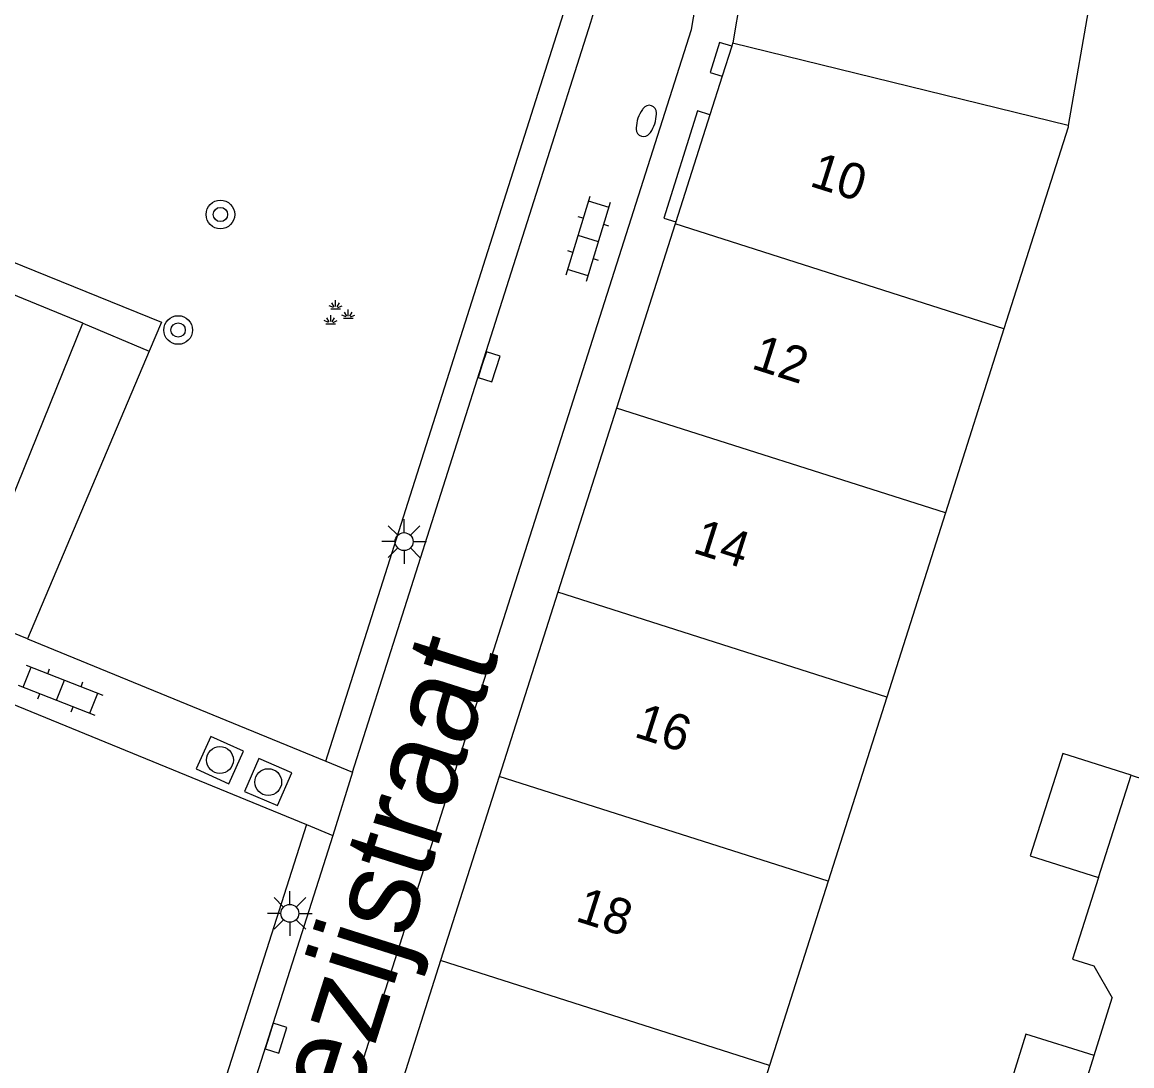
# Model space of a CAD drawing. Extents: x 132998 to 136004, y 396998 to 398512.
# Drawn here: x 133499.91 to 133530.92, y 397762.32 to 397791.48 of the extents above; entities that cross this region are included whole.
import ezdxf

# ---------------------------------------------------------------- set-up
doc = ezdxf.new("R2010")
doc.units = 0
for name, color, linetype in [('gg-afsc-erfafscheiding', 7, 'Continuous'), ('gg-anno-huisnummerreeks BGT', 7, 'Continuous'), ('gg-anno-openbare ruimte label', 7, 'Continuous'), ('gg-bbg-gedigitaliseerde bijgebouw', 7, 'Continuous'), ('gg-bbg-hoofdgebouw', 7, 'Continuous'), ('gg-bbg-tussenscheiding', 7, 'Continuous'), ('gg-knt-verharding', 7, 'Continuous'), ('gg-knt-verharding nz', 7, 'Continuous'), ('gt-grn-groengrens', 7, 'Continuous'), ('gt-grn-weggrens', 7, 'Continuous'), ('gt-symb-boom', 7, 'Continuous'), ('gt-symb-brandkraan', 7, 'Continuous'), ('gt-symb-groenvak', 7, 'Continuous'), ('gt-symb-klinker verharding', 7, 'Continuous'), ('gt-symb-kolk', 7, 'Continuous'), ('gt-symb-lichtmast', 7, 'Continuous'), ('gt-symb-rioolschacht', 7, 'Continuous')]:
    doc.layers.add(name, color=color, linetype=linetype)

# ---------------------------------------------------------------- blocks, each defined once
blk = doc.blocks.new('gt0-KOLK')
at = {"layer": 'gt-symb-kolk'}
blk.add_lwpolyline([(0, 0), (0.375, 0), (0.375, 0.4), (-0.375, 0.4), (-0.375, 0), (0, 0)], dxfattribs=at)
blk = doc.blocks.new('gt0-LMAST')
at = {"layer": 'gt-symb-lichtmast'}
for p, q in [((-0.005, 0.246), (-0.005, 0.621)), ((-0.182, 0.173), (-0.447, 0.438)), ((0.172, 0.173), (0.437, 0.438)), ((-0.255, -0.004), (-0.63, -0.004)), ((-0.182, -0.181), (-0.447, -0.446)), ((-0.005, -0.254), (-0.005, -0.629)), ((0.437, -0.446), (0.172, -0.181)), ((0.245, -0.004), (0.62, -0.004))]:
    blk.add_line(p, q, dxfattribs=at)
blk.add_circle((-0.005, -0.004), 0.25, dxfattribs=at)
blk = doc.blocks.new('gt0-RS')
at = {"layer": 'gt-symb-rioolschacht'}
blk.add_lwpolyline([(-0.5, -0.5), (0.5, -0.5), (0.5, 0.5), (-0.5, 0.5)], close=True, dxfattribs=at)
blk.add_circle((0, 0), 0.375, dxfattribs=at)
blk = doc.blocks.new('gt0-GRVAK')
at = {"layer": 'gt-symb-groenvak'}
for p, q in [((-0.091, 0.211), (-0.156, 0.322)), ((-0.047, 0.214), (-0.047, 0.393)), ((-0.004, 0.211), (0.061, 0.322)), ((-0.11, 0.189), (-0.228, 0.24)), ((-0.182, 0.153), (0.088, 0.153)), ((0.015, 0.189), (0.133, 0.24)), ((0.262, -0.052), (0.197, 0.059)), ((0.305, -0.049), (0.305, 0.13)), ((0.349, -0.052), (0.414, 0.059)), ((-0.245, -0.228), (-0.363, -0.177)), ((-0.318, -0.264), (-0.047, -0.264)), ((-0.226, -0.206), (-0.291, -0.095)), ((-0.183, -0.203), (-0.183, -0.024)), ((-0.139, -0.206), (-0.074, -0.095)), ((-0.12, -0.228), (-0.002, -0.177)), ((0.243, -0.074), (0.125, -0.023)), ((0.17, -0.11), (0.441, -0.11)), ((0.368, -0.074), (0.486, -0.023))]:
    blk.add_line(p, q, dxfattribs=at)
blk = doc.blocks.new('gt0-KL1')
at = {"layer": 'gt-symb-klinker verharding'}
for p, q in [((-0.5, 0.3), (-0.5, 0.45)), ((0.5, 0.3), (0.5, 0.45)), ((-1.15, 0.3), (1.15, 0.3)), ((-1, -0.3), (-1, 0.3)), ((0, -0.3), (0, 0.3)), ((1, -0.3), (1, 0.3)), ((-1.15, -0.3), (1.15, -0.3)), ((-0.5, -0.45), (-0.5, -0.3)), ((0.5, -0.45), (0.5, -0.3))]:
    blk.add_line(p, q, dxfattribs=at)
blk = doc.blocks.new('gt0-BOOM')
at = {"layer": 'gt-symb-boom'}
for radius in [0.4, 0.2]:
    blk.add_circle((0, 0), radius, dxfattribs=at)
blk = doc.blocks.new('gt0-BR')
at = {"layer": 'gt-symb-brandkraan'}
for centre, radius, start, end in [((-0.244, 0), 0.206, 107.5669, 252.4331), ((0.599, -2.664), 3, 106.892, 107.5669), ((0, -0.691), 0.938, 73.108, 106.892), ((-0.599, -2.664), 3, 72.4331, 73.108), ((0.244, 0), 0.206, 287.567, 72.4331), ((0.599, 2.664), 3, 252.4331, 253.108), ((0, 0.691), 0.938, 253.108, 286.8921), ((-0.599, 2.664), 3, 286.8921, 287.567)]:
    blk.add_arc(centre, radius, start, end, dxfattribs=at)

msp = doc.modelspace()

# ---------------------------------------------------------------- linework, layer by layer
at = {"layer": 'gg-afsc-erfafscheiding'}
for p, q in [((133530.895, 397770.438), (133532.391, 397769.96)), ((133529.861, 397762.605), (133530.366, 397764.214))]:
    msp.add_line(p, q, dxfattribs=at)
msp.add_lwpolyline([(133529.981, 397767.58), (133529.257, 397765.303), (133529.852, 397765.114), (133530.366, 397764.214)], dxfattribs=at)
at = {"layer": 'gg-bbg-gedigitaliseerde bijgebouw'}
for p, q in [((133529.981, 397767.58), (133530.895, 397770.438)), ((133528.076, 397768.19), (133529.981, 397767.58)), ((133528.965, 397759.73), (133529.861, 397762.605))]:
    msp.add_line(p, q, dxfattribs=at)
for points in [[(133530.895, 397770.438), (133528.99, 397771.047), (133528.076, 397768.19)], [(133529.861, 397762.605), (133527.953, 397763.204), (133527.057, 397760.33)]]:
    msp.add_lwpolyline(points, dxfattribs=at)
at = {"layer": 'gg-bbg-hoofdgebouw'}
for p, q in [((133520.667, 397796.11), (133519.765, 397790.899)), ((133530.156, 397794.463), (133529.141, 397788.592)), ((133519.735, 397790.804), (133519.468, 397789.966)), ((133519.762, 397790.89), (133519.735, 397790.804)), ((133519.765, 397790.899), (133519.762, 397790.89)), ((133519.468, 397789.966), (133519.125, 397788.889)), ((133519.125, 397788.889), (133518.172, 397785.897)), ((133518.154, 397785.841), (133516.515, 397780.696)), ((133518.172, 397785.897), (133518.154, 397785.841)), ((133527.342, 397782.913), (133525.705, 397777.767)), ((133516.515, 397780.696), (133514.876, 397775.55)), ((133525.705, 397777.767), (133524.067, 397772.621)), ((133514.876, 397775.55), (133513.237, 397770.405)), ((133524.067, 397772.621), (133522.43, 397767.475)), ((133513.237, 397770.405), (133511.598, 397765.26)), ((133522.43, 397767.475), (133520.793, 397762.33)), ((133511.598, 397765.26), (133509.959, 397760.115)), ((133520.793, 397762.33), (133519.156, 397757.184))]:
    msp.add_line(p, q, dxfattribs=at)
msp.add_lwpolyline([(133529.141, 397788.592), (133529.133, 397788.543), (133527.342, 397782.913)], dxfattribs=at)
at = {"layer": 'gg-bbg-tussenscheiding'}
for p, q in [((133529.141, 397788.592), (133519.762, 397790.89)), ((133527.342, 397782.913), (133518.154, 397785.841)), ((133525.705, 397777.767), (133516.515, 397780.696)), ((133524.067, 397772.621), (133514.876, 397775.55)), ((133522.43, 397767.475), (133513.237, 397770.405)), ((133520.793, 397762.33), (133511.598, 397765.26))]:
    msp.add_line(p, q, dxfattribs=at)
at = {"layer": 'gg-knt-verharding'}
for p, q in [((133509.142, 397770.526), (133515.802, 397791.477)), ((133501.607, 397783.066), (133485.258, 397789.743)), ((133500.061, 397774.245), (133508.399, 397770.83)), ((133499.431, 397772.515), (133507.852, 397769.058)), ((133508.399, 397770.83), (133509.142, 397770.526)), ((133507.852, 397769.058), (133508.595, 397768.753)), ((133508.595, 397768.753), (133502.692, 397750.245))]:
    msp.add_line(p, q, dxfattribs=at)
for points in [[(133519.735, 397790.804), (133519.392, 397790.913), (133519.134, 397790.072), (133519.468, 397789.966)], [(133519.125, 397788.889), (133518.782, 397788.998), (133517.838, 397786.003), (133518.172, 397785.897)], [(133500.061, 397774.245), (133498.314, 397774.961), (133501.607, 397783.066)]]:
    msp.add_lwpolyline(points, dxfattribs=at)
msp.add_arc((133509.029, 397793.668), 7.119, 342.0733, 354.5978, dxfattribs=at)
at = {"layer": 'gg-knt-verharding nz'}
msp.add_lwpolyline([(133501.117, 397738.21), (133501.003, 397738.246), (133505.261, 397751.781), (133505.955, 397751.55), (133518.611, 397791.273), (133521.61, 397808.764)], dxfattribs=at)
at = {"layer": 'gt-grn-groengrens'}
for p, q in [((133501.607, 397783.066), (133503.456, 397782.285)), ((133503.456, 397782.285), (133500.061, 397774.245)), ((133507.852, 397769.058), (133501.846, 397750.226))]:
    msp.add_line(p, q, dxfattribs=at)
for points in [[(133508.399, 397770.83), (133515.039, 397791.719), (133515.223, 397792.422), (133515.329, 397793.143), (133515.64, 397794.834)], [(133507.185, 397793.729), (133507.344, 397792.835), (133490.649, 397790.965), (133490.033, 397788.678), (133503.8, 397783.1), (133503.456, 397782.285)]]:
    msp.add_lwpolyline(points, dxfattribs=at)
at = {"layer": 'gt-grn-weggrens'}
msp.add_line((133509.142, 397770.526), (133508.595, 397768.753), dxfattribs=at)

# ---------------------------------------------------------------- block references
at = {"layer": 'gt-symb-boom'}
for p in [(133505.45, 397786.104), (133504.269, 397782.877)]:
    msp.add_blockref('gt0-BOOM', p, dxfattribs=at)
at = {"layer": 'gt-symb-brandkraan', "rotation": 71.87318748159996}
msp.add_blockref('gt0-BR', (133517.351, 397788.717), dxfattribs=at)
at = {"layer": 'gt-symb-groenvak'}
msp.add_blockref('gt0-GRVAK', (133508.716, 397783.316), dxfattribs=at)
at = {"layer": 'gt-symb-klinker verharding'}
for p, rotation in [((133515.729, 397785.432), 73.01526746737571), ((133500.98, 397772.812), -21.40773994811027)]:
    msp.add_blockref('gt0-KL1', p, dxfattribs=dict(at, rotation=rotation))
at = {"layer": 'gt-symb-kolk'}
for p, rotation in [((133512.767, 397781.911), -107.63771555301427), ((133506.814, 397763.149), -107.63771555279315)]:
    msp.add_blockref('gt0-KOLK', p, dxfattribs=dict(at, rotation=rotation))
at = {"layer": 'gt-symb-lichtmast'}
for p in [(133510.587, 397776.969), (133507.395, 397766.582)]:
    msp.add_blockref('gt0-LMAST', p, dxfattribs=at)
at = {"layer": 'gt-symb-rioolschacht'}
for p, rotation in [((133505.436, 397770.863), -24.20684398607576), ((133506.785, 397770.246), -23.567071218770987)]:
    msp.add_blockref('gt0-RS', p, dxfattribs=dict(at, rotation=rotation))

# ---------------------------------------------------------------- texts
at = {"layer": 'gg-anno-huisnummerreeks BGT'}
for s, rotation, p in [('10', 342.4, (133521.877, 397786.911)), ('12', 342.3, (133520.254, 397781.814)), ('14', 342.4, (133518.615, 397776.667)), ('16', 342.3, (133516.976, 397771.523)), ('18', 342.3, (133515.337, 397766.378))]:
    msp.add_text(s, height=1, rotation=rotation, dxfattribs=at).set_placement(p)
at = {"layer": 'gg-anno-openbare ruimte label'}
msp.add_text('Goirkezijstraat', height=2.5, rotation=72.4, dxfattribs=at).set_placement((133506.768, 397753.442))

doc.saveas('drawing.dxf')
